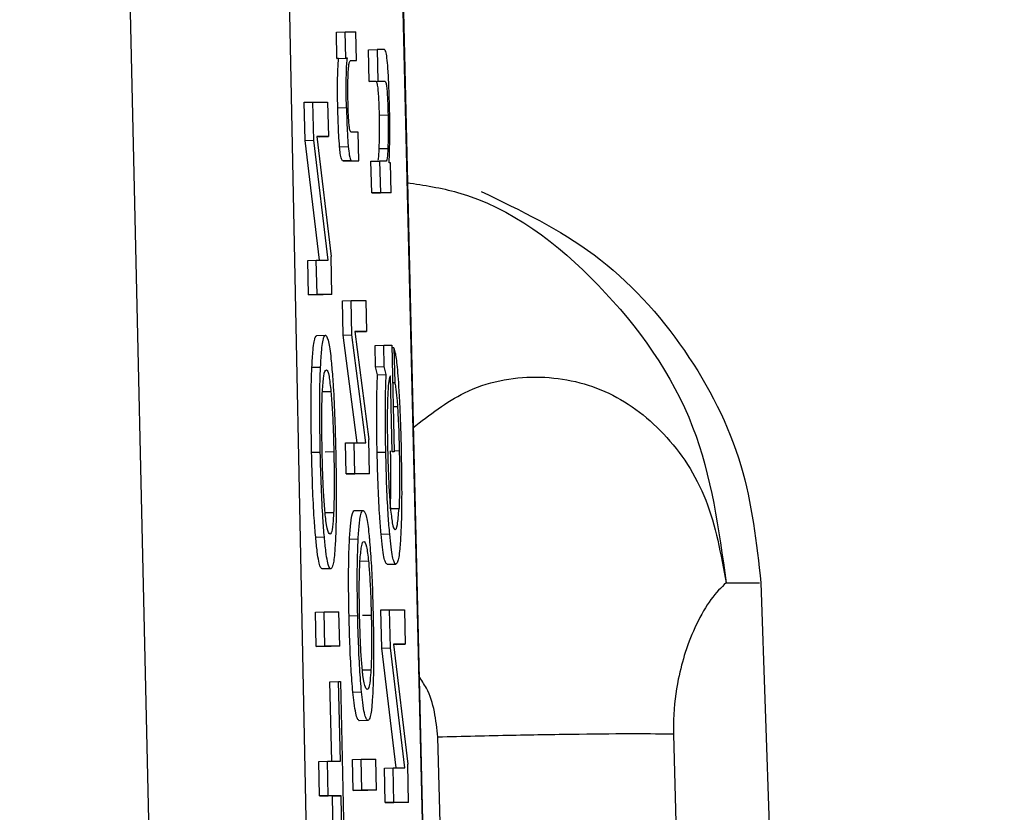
# Model space of a CAD drawing. Header units: inches. Extents: x 170 to 288, y 234 to 248.
# Tile 402 of 480: x 256.3948 to 256.4097, y 243.9361 to 243.948. Entities that reach past the tile are written whole.
import ezdxf

# ---------------------------------------------------------------- set-up
doc = ezdxf.new("R2010")
doc.units = ezdxf.units.IN
doc.header["$LTSCALE"] = 0.25
doc.header["$MEASUREMENT"] = 0
doc.layers.add('STANDARD Z GUIDE MOTOR RH', color=7, linetype='Continuous')

msp = doc.modelspace()

# ---------------------------------------------------------------- linework, layer by layer
at = {"layer": 'STANDARD Z GUIDE MOTOR RH'}
for p, q in [((256.397288, 243.914163), (256.394841, 244.022283)), ((256.397394, 244.022241), (256.399617, 243.914149)), ((256.398873, 244.022257), (256.401442, 243.914155)), ((256.401455, 243.914149), (256.398887, 244.022241)), ((256.39963, 243.947852), (256.399761, 243.947855)), ((256.399638, 243.947453), (256.39963, 243.947852)), ((256.399761, 243.947855), (256.399924, 243.947855)), ((256.39977, 243.947456), (256.399761, 243.947855)), ((256.399933, 243.947424), (256.399924, 243.947855)), ((256.400115, 243.947586), (256.400246, 243.947589)), ((256.400125, 243.947107), (256.400115, 243.947586)), ((256.400355, 243.947589), (256.400246, 243.947589)), ((256.400246, 243.947589), (256.400256, 243.94711)), ((256.399638, 243.947453), (256.39977, 243.947456)), ((256.399663, 243.947453), (256.399638, 243.947453)), ((256.399663, 243.947453), (256.399795, 243.947456)), ((256.399795, 243.947456), (256.39977, 243.947456)), ((256.399845, 243.947422), (256.399933, 243.947424)), ((256.39985, 243.947424), (256.399933, 243.947424)), ((256.400125, 243.947107), (256.400256, 243.94711)), ((256.400231, 243.947107), (256.400125, 243.947107)), ((256.400231, 243.947107), (256.400362, 243.94711)), ((256.400256, 243.94711), (256.400362, 243.94711)), ((256.399142, 243.94679), (256.399273, 243.946793)), ((256.399155, 243.946214), (256.399142, 243.94679)), ((256.399273, 243.946793), (256.399497, 243.946793)), ((256.399286, 243.946217), (256.399273, 243.946793)), ((256.399497, 243.946793), (256.399508, 243.946272)), ((256.399781, 243.946706), (256.39965, 243.946703)), ((256.40028, 243.946596), (256.40041, 243.946599)), ((256.399155, 243.946214), (256.399286, 243.946217)), ((256.399373, 243.944404), (256.399155, 243.946214)), ((256.399504, 243.944404), (256.399286, 243.946217)), ((256.399332, 243.946272), (256.399548, 243.944459)), ((256.399508, 243.946272), (256.399332, 243.946272)), ((256.399377, 243.946269), (256.399332, 243.946269)), ((256.399377, 243.946269), (256.399508, 243.946272)), ((256.399958, 243.946338), (256.399853, 243.946338)), ((256.399967, 243.945907), (256.399958, 243.946338)), ((256.399678, 243.946117), (256.399809, 243.94612)), ((256.400276, 243.94609), (256.400407, 243.946092)), ((256.39973, 243.945904), (256.399861, 243.945907)), ((256.399836, 243.945904), (256.39973, 243.945904)), ((256.399836, 243.945904), (256.399967, 243.945907)), ((256.399861, 243.945907), (256.399967, 243.945907)), ((256.400152, 243.9459), (256.400283, 243.945903)), ((256.400283, 243.945903), (256.400294, 243.945424)), ((256.400386, 243.945903), (256.400283, 243.945903)), ((256.400163, 243.945421), (256.400152, 243.9459)), ((256.400447, 243.945878), (256.400427, 243.945878)), ((256.400457, 243.945424), (256.400447, 243.945878)), ((256.400163, 243.945421), (256.400294, 243.945424)), ((256.400326, 243.945421), (256.400163, 243.945421)), ((256.400457, 243.945424), (256.400294, 243.945424)), ((256.400457, 243.945424), (256.400326, 243.945421)), ((256.399561, 243.943883), (256.399548, 243.944459)), ((256.399195, 243.944401), (256.399326, 243.944404)), ((256.399207, 243.94388), (256.399195, 243.944401)), ((256.399337, 243.943883), (256.399326, 243.944404)), ((256.399326, 243.944404), (256.399504, 243.944404)), ((256.399207, 243.94388), (256.399337, 243.943883)), ((256.39943, 243.94388), (256.399207, 243.94388)), ((256.399561, 243.943883), (256.399337, 243.943883)), ((256.399561, 243.943883), (256.39943, 243.94388)), ((256.39972, 243.943792), (256.399851, 243.943795)), ((256.399731, 243.943273), (256.39972, 243.943792)), ((256.399851, 243.943795), (256.400074, 243.943795)), ((256.399862, 243.943276), (256.399851, 243.943795)), ((256.400074, 243.943795), (256.400085, 243.943326)), ((256.399334, 243.943266), (256.399465, 243.943269)), ((256.399731, 243.943273), (256.399862, 243.943276)), ((256.399945, 243.941645), (256.399731, 243.943273)), ((256.400076, 243.941645), (256.399862, 243.943276)), ((256.399908, 243.943326), (256.400121, 243.941694)), ((256.400085, 243.943326), (256.399908, 243.943326)), ((256.399954, 243.943323), (256.399909, 243.943323)), ((256.399954, 243.943323), (256.400085, 243.943326)), ((256.400214, 243.943117), (256.400345, 243.94312)), ((256.400221, 243.942793), (256.400214, 243.943117)), ((256.400345, 243.94312), (256.400466, 243.94312)), ((256.400352, 243.942796), (256.400345, 243.94312)), ((256.400466, 243.94312), (256.400502, 243.941506)), ((256.400499, 243.943077), (256.400467, 243.943077)), ((256.400499, 243.943077), (256.400511, 243.942556)), ((256.399259, 243.942785), (256.39939, 243.942788)), ((256.400221, 243.942793), (256.400352, 243.942796)), ((256.400252, 243.942673), (256.400221, 243.942793)), ((256.400383, 243.942676), (256.400352, 243.942796)), ((256.400252, 243.942673), (256.400383, 243.942676)), ((256.400473, 243.941506), (256.400448, 243.942658)), ((256.400479, 243.942556), (256.400511, 243.942556)), ((256.399547, 243.942416), (256.399416, 243.942413)), ((256.400487, 243.942191), (256.400553, 243.942192)), ((256.399767, 243.941642), (256.399898, 243.941645)), ((256.399778, 243.941173), (256.399767, 243.941642)), ((256.399909, 243.941175), (256.399898, 243.941645)), ((256.399898, 243.941645), (256.400076, 243.941645)), ((256.400132, 243.941175), (256.400121, 243.941694)), ((256.399255, 243.941501), (256.399386, 243.941504)), ((256.39959, 243.941506), (256.399459, 243.941503)), ((256.400245, 243.941501), (256.400376, 243.941504)), ((256.400502, 243.941506), (256.400473, 243.941506)), ((256.400501, 243.941524), (256.40058, 243.941526)), ((256.399778, 243.941173), (256.399909, 243.941175)), ((256.400001, 243.941173), (256.399778, 243.941173)), ((256.400132, 243.941175), (256.399909, 243.941175)), ((256.400132, 243.941175), (256.400001, 243.941173)), ((256.399456, 243.940589), (256.399587, 243.940591)), ((256.399904, 243.94062), (256.400035, 243.940623)), ((256.400444, 243.940649), (256.400576, 243.940651)), ((256.400304, 243.940264), (256.400435, 243.940267)), ((256.399316, 243.940218), (256.399447, 243.940221)), ((256.399828, 243.940187), (256.399959, 243.94019)), ((256.400115, 243.939855), (256.399984, 243.939852)), ((256.400397, 243.939807), (256.400528, 243.93981)), ((256.399544, 243.93974), (256.399413, 243.939737)), ((256.405519, 243.939528), (256.406026, 243.939528)), ((256.406049, 243.939528), (256.409728, 243.829117)), ((256.399313, 243.939086), (256.399444, 243.939089)), ((256.399324, 243.938565), (256.399313, 243.939086)), ((256.399455, 243.938568), (256.399444, 243.939089)), ((256.399444, 243.939089), (256.399668, 243.939089)), ((256.399679, 243.938568), (256.399668, 243.939089)), ((256.400302, 243.939117), (256.400433, 243.93912)), ((256.400315, 243.93854), (256.400302, 243.939117)), ((256.400433, 243.93912), (256.400657, 243.93912)), ((256.400446, 243.938543), (256.400433, 243.93912)), ((256.400657, 243.93912), (256.400668, 243.938598)), ((256.399821, 243.939031), (256.399951, 243.939034)), ((256.400156, 243.939036), (256.400025, 243.939033)), ((256.399324, 243.938565), (256.399455, 243.938568)), ((256.399548, 243.938565), (256.399324, 243.938565)), ((256.399679, 243.938568), (256.399455, 243.938568)), ((256.399679, 243.938568), (256.399548, 243.938565)), ((256.400315, 243.93854), (256.400446, 243.938543)), ((256.400533, 243.93673), (256.400315, 243.93854)), ((256.400664, 243.93673), (256.400446, 243.938543)), ((256.400493, 243.938598), (256.400709, 243.936785)), ((256.400668, 243.938598), (256.400493, 243.938598)), ((256.400538, 243.938595), (256.400493, 243.938595)), ((256.400538, 243.938595), (256.400668, 243.938598)), ((256.40002, 243.93821), (256.400151, 243.938213)), ((256.399531, 243.938032), (256.399662, 243.938035)), ((256.399558, 243.93683), (256.399531, 243.938032)), ((256.399662, 243.938035), (256.399691, 243.938035)), ((256.399689, 243.93683), (256.399662, 243.938035)), ((256.399691, 243.938035), (256.399756, 243.935104)), ((256.399879, 243.937877), (256.40001, 243.93788)), ((256.400106, 243.937447), (256.399975, 243.937444)), ((256.404036, 243.829102), (256.401164, 243.937194)), ((256.404728, 243.937237), (256.407499, 243.829117)), ((256.399363, 243.936827), (256.399494, 243.93683)), ((256.399375, 243.936306), (256.399363, 243.936827)), ((256.399494, 243.93683), (256.399689, 243.93683)), ((256.399505, 243.936309), (256.399494, 243.93683)), ((256.399873, 243.936858), (256.400004, 243.936861)), ((256.399884, 243.936389), (256.399873, 243.936858)), ((256.400015, 243.936392), (256.400004, 243.936861)), ((256.400004, 243.936861), (256.400228, 243.936861)), ((256.400238, 243.936392), (256.400228, 243.936861)), ((256.400356, 243.936727), (256.400486, 243.93673)), ((256.400367, 243.936206), (256.400356, 243.936727)), ((256.400498, 243.936209), (256.400486, 243.93673)), ((256.400486, 243.93673), (256.400664, 243.93673)), ((256.400722, 243.936209), (256.400709, 243.936785)), ((256.399884, 243.936389), (256.400015, 243.936392)), ((256.400107, 243.936389), (256.399884, 243.936389)), ((256.400238, 243.936392), (256.400015, 243.936392)), ((256.400238, 243.936392), (256.400107, 243.936389)), ((256.399375, 243.936306), (256.399505, 243.936309)), ((256.39957, 243.936306), (256.399375, 243.936306)), ((256.399701, 243.936309), (256.399505, 243.936309)), ((256.39957, 243.936306), (256.399701, 243.936309)), ((256.399596, 243.935101), (256.39957, 243.936306)), ((256.399727, 243.935104), (256.399701, 243.936309)), ((256.400367, 243.936206), (256.400498, 243.936209)), ((256.400591, 243.936206), (256.400367, 243.936206)), ((256.400722, 243.936209), (256.400498, 243.936209)), ((256.400722, 243.936209), (256.400591, 243.936206))]:
    msp.add_line(p, q, dxfattribs=at)
for points, knots in [([(256.400433, 243.946719), (256.40043, 243.946828), (256.400425, 243.947017), (256.400413, 243.947265), (256.400398, 243.947444), (256.400378, 243.94757), (256.400363, 243.947582), (256.400355, 243.947589)], [0, 0, 0, 0, 0.219096, 0.377956, 0.537611, 0.720468, 1, 1, 1, 1]), ([(256.39965, 243.946703), (256.399649, 243.946802), (256.399645, 243.94698), (256.399648, 243.947211), (256.399655, 243.947362), (256.399661, 243.947425), (256.399663, 243.947453)], [0, 0, 0, 0, 0.308578, 0.558809, 0.808796, 1, 1, 1, 1]), ([(256.399781, 243.946706), (256.39978, 243.946805), (256.399776, 243.946983), (256.399779, 243.947214), (256.399785, 243.947365), (256.399792, 243.947428), (256.399795, 243.947456)], [0, 0, 0, 0, 0.308577, 0.558807, 0.808783, 1, 1, 1, 1]), ([(256.399812, 243.947285), (256.399814, 243.947307), (256.399818, 243.947359), (256.399823, 243.947383), (256.399826, 243.947397)], [0, 0, 0, 0, 0.426595, 1, 1, 1, 1]), ([(256.399826, 243.947397), (256.39983, 243.947406), (256.399838, 243.947423), (256.399846, 243.947424), (256.39985, 243.947424)], [0, 0, 0, 0, 0.497453, 1, 1, 1, 1]), ([(256.399805, 243.946796), (256.399804, 243.946854), (256.399802, 243.946972), (256.399804, 243.94715), (256.399809, 243.947235), (256.399812, 243.947285)], [0, 0, 0, 0, 0.293047, 0.586734, 1, 1, 1, 1]), ([(256.40028, 243.946596), (256.400278, 243.946662), (256.400275, 243.946775), (256.400267, 243.946919), (256.400258, 243.947022), (256.400245, 243.947096), (256.400236, 243.947103), (256.400231, 243.947107)], [0, 0, 0, 0, 0.215954, 0.367331, 0.519086, 0.712269, 1, 1, 1, 1]), ([(256.400362, 243.94711), (256.400367, 243.947106), (256.400377, 243.947098), (256.40039, 243.947018), (256.400399, 243.946911), (256.400406, 243.946764), (256.400409, 243.946659), (256.40041, 243.946599)], [0, 0, 0, 0, 0.3080464, 0.481153, 0.6559348, 0.8046794, 1, 1, 1, 1]), ([(256.399821, 243.946455), (256.399818, 243.946485), (256.399813, 243.946545), (256.399808, 243.946668), (256.399806, 243.946752), (256.399805, 243.946796)], [0, 0, 0, 0, 0.328565, 0.656313, 1, 1, 1, 1]), ([(256.399678, 243.946117), (256.399673, 243.946177), (256.399664, 243.946296), (256.399656, 243.946508), (256.399652, 243.946645), (256.39965, 243.946703)], [0, 0, 0, 0, 0.364702, 0.728975, 1, 1, 1, 1]), ([(256.399781, 243.946706), (256.399785, 243.94659), (256.39979, 243.946394), (256.399801, 243.946206), (256.399807, 243.946136), (256.399809, 243.94612)], [0, 0, 0, 0, 0.535117, 0.897326, 1, 1, 1, 1]), ([(256.400437, 243.9463), (256.400437, 243.946355), (256.400437, 243.946489), (256.400435, 243.946633), (256.400433, 243.946719)], [0, 0, 0, 0, 0.405791, 1, 1, 1, 1]), ([(256.400276, 243.94609), (256.400279, 243.946166), (256.400283, 243.946295), (256.400282, 243.946486), (256.40028, 243.946576), (256.40028, 243.946596)], [0, 0, 0, 0, 0.532638, 0.893287, 1, 1, 1, 1]), ([(256.40041, 243.946599), (256.400411, 243.946529), (256.400414, 243.946389), (256.400412, 243.946217), (256.400408, 243.94613), (256.400407, 243.946092)], [0, 0, 0, 0, 0.3641565, 0.727498, 1, 1, 1, 1]), ([(256.399853, 243.946338), (256.399846, 243.946342), (256.399836, 243.946347), (256.399825, 243.94641), (256.399821, 243.946447), (256.399821, 243.946455)], [0, 0, 0, 0, 0.646473, 0.924925, 1, 1, 1, 1]), ([(256.400427, 243.945878), (256.400429, 243.945941), (256.400434, 243.946067), (256.400436, 243.946222), (256.400437, 243.9463)], [0, 0, 0, 0, 0.493925, 1, 1, 1, 1]), ([(256.39973, 243.945904), (256.399722, 243.945909), (256.399709, 243.945918), (256.39969, 243.945994), (256.399681, 243.946083), (256.399678, 243.946117)], [0, 0, 0, 0, 0.475131, 0.796545, 1, 1, 1, 1]), ([(256.399809, 243.94612), (256.399814, 243.946074), (256.399827, 243.945955), (256.399845, 243.945914), (256.399857, 243.945909), (256.399861, 243.945907)], [0, 0, 0, 0, 0.292077, 0.744048, 1, 1, 1, 1]), ([(256.40026, 243.945916), (256.400261, 243.94592), (256.400267, 243.945932), (256.400272, 243.946002), (256.400275, 243.946065), (256.400276, 243.94609)], [0, 0, 0, 0, 0.236752, 0.708194, 1, 1, 1, 1]), ([(256.400407, 243.946092), (256.400404, 243.946039), (256.400399, 243.945947), (256.400391, 243.945905), (256.400386, 243.945904), (256.400386, 243.945903)], [0, 0, 0, 0, 0.5374039, 0.912228, 1, 1, 1, 1]), ([(256.400696, 243.945576), (256.400954, 243.945537), (256.40205, 243.945371), (256.403685, 243.944111), (256.405182, 243.942015), (256.405412, 243.940336), (256.405522, 243.939528)], [0, 0, 0, 0, 0.095584, 0.404557, 0.713553, 1, 1, 1, 1]), ([(256.401819, 243.945444), (256.402412, 243.945158), (256.403607, 243.944582), (256.404953, 243.943102), (256.40584, 243.941373), (256.405981, 243.940128), (256.406049, 243.939528)], [0, 0, 0, 0, 0.254999, 0.514053, 0.765639, 1, 1, 1, 1]), ([(256.399259, 243.942785), (256.399264, 243.942878), (256.399278, 243.943104), (256.399305, 243.943247), (256.399326, 243.943261), (256.399335, 243.943266)], [0, 0, 0, 0, 0.300204, 0.734238, 1, 1, 1, 1]), ([(256.39939, 243.942788), (256.399395, 243.942881), (256.399408, 243.943107), (256.399436, 243.94325), (256.399457, 243.943264), (256.399465, 243.943269)], [0, 0, 0, 0, 0.300199, 0.734247, 1, 1, 1, 1]), ([(256.399465, 243.943269), (256.399482, 243.94325), (256.399511, 243.943218), (256.399543, 243.942971), (256.399557, 243.942817), (256.39956, 243.942788)], [0, 0, 0, 0, 0.540078, 0.911588, 1, 1, 1, 1]), ([(256.400499, 243.943077), (256.400506, 243.943053), (256.400524, 243.942991), (256.400547, 243.942809), (256.400561, 243.942622), (256.400566, 243.942556)], [0, 0, 0, 0, 0.305933, 0.754228, 1, 1, 1, 1]), ([(256.399255, 243.941501), (256.399251, 243.941709), (256.399244, 243.942091), (256.399249, 243.942526), (256.399256, 243.942716), (256.399259, 243.942785)], [0, 0, 0, 0, 0.433898, 0.794945, 1, 1, 1, 1]), ([(256.399386, 243.941504), (256.399382, 243.941712), (256.399375, 243.942094), (256.39938, 243.942529), (256.399387, 243.942719), (256.39939, 243.942788)], [0, 0, 0, 0, 0.433895, 0.794945, 1, 1, 1, 1]), ([(256.39956, 243.942788), (256.399567, 243.942693), (256.399585, 243.942466), (256.399606, 243.942015), (256.399614, 243.941672), (256.399619, 243.941506)], [0, 0, 0, 0, 0.271929, 0.647915, 1, 1, 1, 1]), ([(256.399418, 243.942423), (256.399424, 243.942508), (256.39944, 243.942719), (256.399463, 243.942737), (256.399478, 243.942748)], [0, 0, 0, 0, 0.399671, 1, 1, 1, 1]), ([(256.399478, 243.942748), (256.399491, 243.942735), (256.399514, 243.942713), (256.399537, 243.942503), (256.399547, 243.942416)], [0, 0, 0, 0, 0.584013, 1, 1, 1, 1]), ([(256.400245, 243.941501), (256.400242, 243.941674), (256.400236, 243.942022), (256.400241, 243.942422), (256.400249, 243.942606), (256.400252, 243.942673)], [0, 0, 0, 0, 0.388516, 0.779276, 1, 1, 1, 1]), ([(256.400376, 243.941504), (256.400373, 243.941677), (256.400367, 243.942025), (256.400372, 243.942425), (256.40038, 243.942609), (256.400383, 243.942676)], [0, 0, 0, 0, 0.388534, 0.779309, 1, 1, 1, 1]), ([(256.400448, 243.942658), (256.400438, 243.942642), (256.400422, 243.942614), (256.40041, 243.942462), (256.400405, 243.942357), (256.400404, 243.942329)], [0, 0, 0, 0, 0.510534, 0.871537, 1, 1, 1, 1]), ([(256.400784, 243.94187), (256.401038, 243.942067), (256.401616, 243.942514), (256.402656, 243.942707), (256.403712, 243.942495), (256.404616, 243.941835), (256.405284, 243.940826), (256.405443, 243.93996), (256.405522, 243.939528)], [0, 0, 0, 0, 0.136137, 0.308856, 0.481646, 0.65434, 0.827289, 1, 1, 1, 1]), ([(256.400511, 243.942556), (256.400515, 243.942536), (256.400527, 243.942486), (256.400542, 243.942356), (256.40055, 243.942233), (256.400553, 243.942192)], [0, 0, 0, 0, 0.314486, 0.772107, 1, 1, 1, 1]), ([(256.400566, 243.942556), (256.400572, 243.942455), (256.400588, 243.942203), (256.400601, 243.941837), (256.400607, 243.941595), (256.400608, 243.941531)], [0, 0, 0, 0, 0.331693, 0.824478, 1, 1, 1, 1]), ([(256.399414, 243.941504), (256.399411, 243.941675), (256.399406, 243.941964), (256.399411, 243.942267), (256.399416, 243.942384), (256.399418, 243.942423)], [0, 0, 0, 0, 0.494236, 0.829396, 1, 1, 1, 1]), ([(256.399547, 243.942416), (256.399554, 243.942329), (256.399568, 243.942155), (256.399582, 243.941825), (256.399588, 243.941606), (256.39959, 243.941506)], [0, 0, 0, 0, 0.3519205, 0.7036994, 1, 1, 1, 1]), ([(256.400404, 243.942329), (256.400402, 243.942264), (256.400398, 243.942108), (256.400398, 243.941831), (256.400402, 243.941631), (256.400403, 243.941549)], [0, 0, 0, 0, 0.297996, 0.709235, 1, 1, 1, 1]), ([(256.400553, 243.942192), (256.400557, 243.942121), (256.400568, 243.941942), (256.400576, 243.941704), (256.400579, 243.941552), (256.40058, 243.941526)], [0, 0, 0, 0, 0.351243, 0.888203, 1, 1, 1, 1]), ([(256.399316, 243.940218), (256.399308, 243.940309), (256.399291, 243.940523), (256.399268, 243.940971), (256.399259, 243.941322), (256.399255, 243.941501)], [0, 0, 0, 0, 0.266366, 0.626641, 1, 1, 1, 1]), ([(256.399447, 243.940221), (256.399439, 243.940312), (256.399422, 243.940526), (256.3994, 243.940974), (256.39939, 243.941325), (256.399386, 243.941504)], [0, 0, 0, 0, 0.266378, 0.626642, 1, 1, 1, 1]), ([(256.399458, 243.940588), (256.399451, 243.940674), (256.399437, 243.940845), (256.399422, 243.941177), (256.399417, 243.9414), (256.399414, 243.941504)], [0, 0, 0, 0, 0.347638, 0.695383, 1, 1, 1, 1]), ([(256.39959, 243.941506), (256.399593, 243.94133), (256.399598, 243.941034), (256.399593, 243.940736), (256.399589, 243.940623), (256.399587, 243.940591)], [0, 0, 0, 0, 0.514162, 0.86311, 1, 1, 1, 1]), ([(256.399619, 243.941506), (256.399623, 243.941245), (256.399631, 243.940808), (256.399624, 243.940398), (256.399618, 243.940247), (256.399617, 243.940219)], [0, 0, 0, 0, 0.5469, 0.916225, 1, 1, 1, 1]), ([(256.400304, 243.940264), (256.400297, 243.940349), (256.400281, 243.940548), (256.400259, 243.940979), (256.40025, 243.941321), (256.400245, 243.941501)], [0, 0, 0, 0, 0.260031, 0.611565, 1, 1, 1, 1]), ([(256.400435, 243.940267), (256.400428, 243.940352), (256.400411, 243.940551), (256.400389, 243.940982), (256.400381, 243.941324), (256.400376, 243.941504)], [0, 0, 0, 0, 0.260002, 0.611555, 1, 1, 1, 1]), ([(256.400403, 243.941549), (256.400408, 243.941377), (256.400416, 243.941089), (256.400434, 243.940798), (256.400443, 243.940687), (256.400446, 243.940655)], [0, 0, 0, 0, 0.5094194, 0.856521, 1, 1, 1, 1]), ([(256.400444, 243.940649), (256.400448, 243.940732), (256.400455, 243.940898), (256.400455, 243.941217), (256.400451, 243.941429), (256.400449, 243.941523)], [0, 0, 0, 0, 0.356535, 0.713819, 1, 1, 1, 1]), ([(256.40058, 243.941526), (256.400582, 243.941391), (256.400587, 243.94114), (256.400584, 243.94084), (256.400578, 243.940706), (256.400576, 243.940651)], [0, 0, 0, 0, 0.40851, 0.75554, 1, 1, 1, 1]), ([(256.400608, 243.941531), (256.400612, 243.941335), (256.400619, 243.940941), (256.400614, 243.940523), (256.400606, 243.940336), (256.400604, 243.940287)], [0, 0, 0, 0, 0.421967, 0.847016, 1, 1, 1, 1]), ([(256.399533, 243.940262), (256.399525, 243.940267), (256.399505, 243.940279), (256.399479, 243.940391), (256.399462, 243.940547), (256.399458, 243.940588)], [0, 0, 0, 0, 0.34006, 0.827132, 1, 1, 1, 1]), ([(256.399587, 243.940591), (256.399584, 243.94053), (256.399574, 243.940375), (256.399555, 243.940276), (256.399539, 243.940266), (256.399533, 243.940262)], [0, 0, 0, 0, 0.283451, 0.716739, 1, 1, 1, 1]), ([(256.399828, 243.940187), (256.399833, 243.94027), (256.399848, 243.940486), (256.399876, 243.940605), (256.399897, 243.940616), (256.399904, 243.94062)], [0, 0, 0, 0, 0.292194, 0.761266, 1, 1, 1, 1]), ([(256.399959, 243.94019), (256.399964, 243.940273), (256.399979, 243.940489), (256.400007, 243.940608), (256.400028, 243.940619), (256.400035, 243.940623)], [0, 0, 0, 0, 0.292204, 0.761277, 1, 1, 1, 1]), ([(256.400035, 243.940623), (256.400052, 243.940607), (256.40008, 243.940579), (256.400112, 243.940358), (256.400126, 243.940214), (256.400128, 243.94019)], [0, 0, 0, 0, 0.536451, 0.922817, 1, 1, 1, 1]), ([(256.400446, 243.940655), (256.400456, 243.940573), (256.400478, 243.940381), (256.400502, 243.940335), (256.400516, 243.940332), (256.400518, 243.940332)], [0, 0, 0, 0, 0.390642, 0.9156379, 1, 1, 1, 1]), ([(256.400518, 243.940332), (256.40053, 243.94034), (256.400553, 243.940356), (256.400568, 243.940558), (256.400576, 243.940651)], [0, 0, 0, 0, 0.535498, 1, 1, 1, 1]), ([(256.400397, 243.939807), (256.400388, 243.939814), (256.400365, 243.93983), (256.400333, 243.939985), (256.400311, 243.940194), (256.400304, 243.940264)], [0, 0, 0, 0, 0.297475, 0.766708, 1, 1, 1, 1]), ([(256.400528, 243.93981), (256.400519, 243.939817), (256.400496, 243.939833), (256.400463, 243.939988), (256.400442, 243.940197), (256.400435, 243.940267)], [0, 0, 0, 0, 0.297448, 0.766675, 1, 1, 1, 1]), ([(256.400604, 243.940287), (256.400599, 243.940199), (256.400586, 243.93998), (256.400559, 243.939832), (256.400537, 243.939817), (256.400528, 243.93981)], [0, 0, 0, 0, 0.279852, 0.695975, 1, 1, 1, 1]), ([(256.399413, 243.939737), (256.399404, 243.939743), (256.39938, 243.939759), (256.399346, 243.939917), (256.399324, 243.940141), (256.399316, 243.940218)], [0, 0, 0, 0, 0.287455, 0.756683, 1, 1, 1, 1]), ([(256.399544, 243.93974), (256.399535, 243.939746), (256.399511, 243.939762), (256.399477, 243.93992), (256.399455, 243.940144), (256.399447, 243.940221)], [0, 0, 0, 0, 0.287446, 0.75668, 1, 1, 1, 1]), ([(256.399617, 243.940219), (256.399612, 243.940133), (256.399601, 243.939921), (256.399575, 243.939764), (256.399553, 243.939748), (256.399544, 243.93974)], [0, 0, 0, 0, 0.274439, 0.674246, 1, 1, 1, 1]), ([(256.399821, 243.939031), (256.399818, 243.939204), (256.399811, 243.93955), (256.399817, 243.939947), (256.399825, 243.940125), (256.399828, 243.940187)], [0, 0, 0, 0, 0.39133, 0.785589, 1, 1, 1, 1]), ([(256.399951, 243.939034), (256.399948, 243.939207), (256.399943, 243.939553), (256.399948, 243.93995), (256.399956, 243.940128), (256.399959, 243.94019)], [0, 0, 0, 0, 0.391325, 0.785553, 1, 1, 1, 1]), ([(256.399986, 243.939862), (256.399993, 243.939942), (256.400009, 243.940132), (256.400033, 243.940146), (256.400046, 243.940154)], [0, 0, 0, 0, 0.4198809, 1, 1, 1, 1]), ([(256.400046, 243.940154), (256.400059, 243.940144), (256.400082, 243.940127), (256.400105, 243.939938), (256.400115, 243.939855)], [0, 0, 0, 0, 0.564081, 1, 1, 1, 1]), ([(256.400128, 243.94019), (256.400138, 243.940076), (256.400156, 243.939848), (256.400175, 243.939428), (256.400181, 243.939153), (256.400184, 243.939036)], [0, 0, 0, 0, 0.364142, 0.72883, 1, 1, 1, 1]), ([(256.39998, 243.939034), (256.399978, 243.939159), (256.399974, 243.939386), (256.399977, 243.939676), (256.399983, 243.939802), (256.399986, 243.939862)], [0, 0, 0, 0, 0.390977, 0.713501, 1, 1, 1, 1]), ([(256.400115, 243.939855), (256.400121, 243.939781), (256.400134, 243.939632), (256.400148, 243.939335), (256.400154, 243.939131), (256.400156, 243.939036)], [0, 0, 0, 0, 0.34699, 0.694903, 1, 1, 1, 1]), ([(256.405522, 243.939528), (256.405446, 243.939455), (256.405301, 243.939316), (256.405081, 243.938939), (256.404911, 243.938524), (256.404783, 243.938048), (256.404728, 243.937622), (256.404726, 243.937334), (256.404727, 243.937262), (256.404728, 243.937243), (256.404728, 243.937239), (256.404728, 243.937237), (256.404728, 243.937237), (256.404728, 243.937237), (256.404728, 243.937237), (256.404728, 243.937237)], [0, 0, 0, 0, 0.236601, 0.452167, 0.629927, 0.767654, 0.941424, 0.985143, 0.996229, 0.999032, 0.999744, 0.999927, 0.999981, 0.999994, 1, 1, 1, 1]), ([(256.399879, 243.937877), (256.399869, 243.937987), (256.39985, 243.938209), (256.399831, 243.938631), (256.399824, 243.938911), (256.399821, 243.939031)], [0, 0, 0, 0, 0.362231, 0.725752, 1, 1, 1, 1]), ([(256.40001, 243.93788), (256.4, 243.93799), (256.399981, 243.938212), (256.399962, 243.938634), (256.399954, 243.938914), (256.399951, 243.939034)], [0, 0, 0, 0, 0.362227, 0.725755, 1, 1, 1, 1]), ([(256.400022, 243.93821), (256.400015, 243.938284), (256.400002, 243.938431), (256.399988, 243.93873), (256.399983, 243.938937), (256.39998, 243.939034)], [0, 0, 0, 0, 0.344357, 0.689879, 1, 1, 1, 1]), ([(256.400156, 243.939036), (256.400158, 243.93891), (256.400163, 243.938679), (256.400159, 243.938393), (256.400154, 243.938268), (256.400151, 243.938213)], [0, 0, 0, 0, 0.402006, 0.737599, 1, 1, 1, 1]), ([(256.400184, 243.939036), (256.400188, 243.938853), (256.400194, 243.938515), (256.40019, 243.93812), (256.400182, 243.937946), (256.40018, 243.937878)], [0, 0, 0, 0, 0.421147, 0.776204, 1, 1, 1, 1]), ([(256.400096, 243.937916), (256.400087, 243.937922), (256.400066, 243.937934), (256.40004, 243.938046), (256.400025, 243.938183), (256.400022, 243.93821)], [0, 0, 0, 0, 0.385901, 0.875857, 1, 1, 1, 1]), ([(256.400151, 243.938213), (256.400147, 243.938157), (256.400137, 243.938008), (256.400117, 243.937927), (256.400101, 243.937919), (256.400096, 243.937916)], [0, 0, 0, 0, 0.2824592, 0.7539709, 1, 1, 1, 1]), ([(256.401164, 243.937194), (256.401136, 243.937454), (256.401101, 243.937788), (256.400914, 243.938057), (256.400873, 243.938117)], [0, 0, 0, 0, 0.7791092, 1, 1, 1, 1]), ([(256.399975, 243.937444), (256.399966, 243.93745), (256.399941, 243.937465), (256.399907, 243.937612), (256.399885, 243.937821), (256.399879, 243.937877)], [0, 0, 0, 0, 0.289844, 0.808764, 1, 1, 1, 1]), ([(256.400106, 243.937447), (256.400097, 243.937453), (256.400071, 243.937467), (256.400038, 243.937615), (256.400016, 243.937824), (256.40001, 243.93788)], [0, 0, 0, 0, 0.289899, 0.808762, 1, 1, 1, 1]), ([(256.40018, 243.937878), (256.400175, 243.937802), (256.400163, 243.937601), (256.400136, 243.937467), (256.400115, 243.937453), (256.400106, 243.937447)], [0, 0, 0, 0, 0.263766, 0.691455, 1, 1, 1, 1]), ([(256.404728, 243.937238), (256.40455, 243.937241), (256.404194, 243.937246), (256.403326, 243.937239), (256.402297, 243.937222), (256.401541, 243.937204), (256.401164, 243.937194)], [0, 0, 0, 0, 0.250022, 0.500048, 0.750028, 1, 1, 1, 1])]:
    msp.add_open_spline(points, degree=3, knots=knots, dxfattribs=at)

doc.saveas('drawing.dxf')
